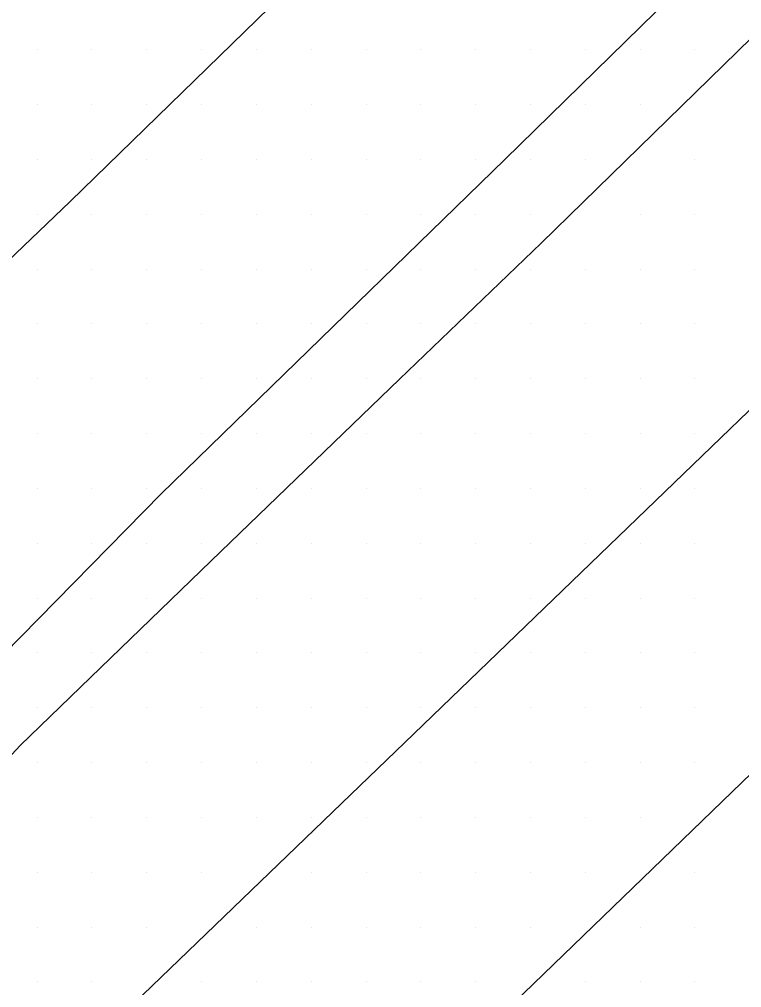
# Model space of a CAD drawing. Extents: x 1762120 to 1766775, y 709485 to 712965.
# Drawn here: x 1765955.44 to 1765988.38, y 709765.99 to 709810.13 of the extents above; entities that cross this region are included whole.
import ezdxf

# ---------------------------------------------------------------- set-up
doc = ezdxf.new("R2010")
doc.units = 0
doc.layers.add('Exist DTM Scan Elevation Point', color=7, linetype='Continuous')
doc.layers.add('Exist Roads EOT', color=7, linetype='Continuous')

msp = doc.modelspace()

# ---------------------------------------------------------------- linework, layer by layer
at = {"layer": 'Exist DTM Scan Elevation Point'}
for p, q in [((1765956.25, 709808.75), (1765956.25, 709808.75)), ((1765958.75, 709808.75), (1765958.75, 709808.75)), ((1765961.25, 709808.75), (1765961.25, 709808.75)), ((1765963.75, 709808.75), (1765963.75, 709808.75)), ((1765966.25, 709808.75), (1765966.25, 709808.75)), ((1765968.75, 709808.75), (1765968.75, 709808.75)), ((1765971.25, 709808.75), (1765971.25, 709808.75)), ((1765973.75, 709808.75), (1765973.75, 709808.75)), ((1765976.25, 709808.75), (1765976.25, 709808.75)), ((1765978.75, 709808.75), (1765978.75, 709808.75)), ((1765981.25, 709808.75), (1765981.25, 709808.75)), ((1765983.75, 709808.75), (1765983.75, 709808.75)), ((1765986.25, 709808.75), (1765986.25, 709808.75)), ((1765956.25, 709806.25), (1765956.25, 709806.25)), ((1765958.75, 709806.25), (1765958.75, 709806.25)), ((1765961.25, 709806.25), (1765961.25, 709806.25)), ((1765963.75, 709806.25), (1765963.75, 709806.25)), ((1765966.25, 709806.25), (1765966.25, 709806.25)), ((1765968.75, 709806.25), (1765968.75, 709806.25)), ((1765971.25, 709806.25), (1765971.25, 709806.25)), ((1765973.75, 709806.25), (1765973.75, 709806.25)), ((1765976.25, 709806.25), (1765976.25, 709806.25)), ((1765978.75, 709806.25), (1765978.75, 709806.25)), ((1765981.25, 709806.25), (1765981.25, 709806.25)), ((1765983.75, 709806.25), (1765983.75, 709806.25)), ((1765956.25, 709803.75), (1765956.25, 709803.75)), ((1765958.75, 709803.75), (1765958.75, 709803.75)), ((1765961.25, 709803.75), (1765961.25, 709803.75)), ((1765963.75, 709803.75), (1765963.75, 709803.75)), ((1765966.25, 709803.75), (1765966.25, 709803.75)), ((1765968.75, 709803.75), (1765968.75, 709803.75)), ((1765971.25, 709803.75), (1765971.25, 709803.75)), ((1765973.75, 709803.75), (1765973.75, 709803.75)), ((1765976.25, 709803.75), (1765976.25, 709803.75)), ((1765978.75, 709803.75), (1765978.75, 709803.75)), ((1765981.25, 709803.75), (1765981.25, 709803.75)), ((1765986.25, 709803.75), (1765986.25, 709803.75)), ((1765956.25, 709801.25), (1765956.25, 709801.25)), ((1765958.75, 709801.25), (1765958.75, 709801.25)), ((1765961.25, 709801.25), (1765961.25, 709801.25)), ((1765963.75, 709801.25), (1765963.75, 709801.25)), ((1765966.25, 709801.25), (1765966.25, 709801.25)), ((1765968.75, 709801.25), (1765968.75, 709801.25)), ((1765971.25, 709801.25), (1765971.25, 709801.25)), ((1765973.75, 709801.25), (1765973.75, 709801.25)), ((1765976.25, 709801.25), (1765976.25, 709801.25)), ((1765978.75, 709801.25), (1765978.75, 709801.25)), ((1765983.75, 709801.25), (1765983.75, 709801.25)), ((1765986.25, 709801.25), (1765986.25, 709801.25)), ((1765956.25, 709798.75), (1765956.25, 709798.75)), ((1765958.75, 709798.75), (1765958.75, 709798.75)), ((1765961.25, 709798.75), (1765961.25, 709798.75)), ((1765963.75, 709798.75), (1765963.75, 709798.75)), ((1765966.25, 709798.75), (1765966.25, 709798.75)), ((1765968.75, 709798.75), (1765968.75, 709798.75)), ((1765971.25, 709798.75), (1765971.25, 709798.75)), ((1765973.75, 709798.75), (1765973.75, 709798.75)), ((1765976.25, 709798.75), (1765976.25, 709798.75)), ((1765978.75, 709798.75), (1765978.75, 709798.75)), ((1765981.25, 709798.75), (1765981.25, 709798.75)), ((1765983.75, 709798.75), (1765983.75, 709798.75)), ((1765986.25, 709798.75), (1765986.25, 709798.75)), ((1765956.25, 709796.25), (1765956.25, 709796.25)), ((1765958.75, 709796.25), (1765958.75, 709796.25)), ((1765961.25, 709796.25), (1765961.25, 709796.25)), ((1765963.75, 709796.25), (1765963.75, 709796.25)), ((1765966.25, 709796.25), (1765966.25, 709796.25)), ((1765968.75, 709796.25), (1765968.75, 709796.25)), ((1765971.25, 709796.25), (1765971.25, 709796.25)), ((1765973.75, 709796.25), (1765973.75, 709796.25)), ((1765976.25, 709796.25), (1765976.25, 709796.25)), ((1765978.75, 709796.25), (1765978.75, 709796.25)), ((1765981.25, 709796.25), (1765981.25, 709796.25)), ((1765983.75, 709796.25), (1765983.75, 709796.25)), ((1765986.25, 709796.25), (1765986.25, 709796.25)), ((1765956.25, 709793.75), (1765956.25, 709793.75)), ((1765958.75, 709793.75), (1765958.75, 709793.75)), ((1765961.25, 709793.75), (1765961.25, 709793.75)), ((1765963.75, 709793.75), (1765963.75, 709793.75)), ((1765966.25, 709793.75), (1765966.25, 709793.75)), ((1765968.75, 709793.75), (1765968.75, 709793.75)), ((1765971.25, 709793.75), (1765971.25, 709793.75)), ((1765973.75, 709793.75), (1765973.75, 709793.75)), ((1765976.25, 709793.75), (1765976.25, 709793.75)), ((1765978.75, 709793.75), (1765978.75, 709793.75)), ((1765981.25, 709793.75), (1765981.25, 709793.75)), ((1765983.75, 709793.75), (1765983.75, 709793.75)), ((1765986.25, 709793.75), (1765986.25, 709793.75)), ((1765956.25, 709791.25), (1765956.25, 709791.25)), ((1765958.75, 709791.25), (1765958.75, 709791.25)), ((1765961.25, 709791.25), (1765961.25, 709791.25)), ((1765963.75, 709791.25), (1765963.75, 709791.25)), ((1765966.25, 709791.25), (1765966.25, 709791.25)), ((1765968.75, 709791.25), (1765968.75, 709791.25)), ((1765971.25, 709791.25), (1765971.25, 709791.25)), ((1765973.75, 709791.25), (1765973.75, 709791.25)), ((1765976.25, 709791.25), (1765976.25, 709791.25)), ((1765978.75, 709791.25), (1765978.75, 709791.25)), ((1765981.25, 709791.25), (1765981.25, 709791.25)), ((1765983.75, 709791.25), (1765983.75, 709791.25)), ((1765986.25, 709791.25), (1765986.25, 709791.25)), ((1765956.25, 709788.75), (1765956.25, 709788.75)), ((1765958.75, 709788.75), (1765958.75, 709788.75)), ((1765961.25, 709788.75), (1765961.25, 709788.75)), ((1765963.75, 709788.75), (1765963.75, 709788.75)), ((1765966.25, 709788.75), (1765966.25, 709788.75)), ((1765968.75, 709788.75), (1765968.75, 709788.75)), ((1765971.25, 709788.75), (1765971.25, 709788.75)), ((1765973.75, 709788.75), (1765973.75, 709788.75)), ((1765976.25, 709788.75), (1765976.25, 709788.75)), ((1765978.75, 709788.75), (1765978.75, 709788.75)), ((1765981.25, 709788.75), (1765981.25, 709788.75)), ((1765983.75, 709788.75), (1765983.75, 709788.75)), ((1765986.25, 709788.75), (1765986.25, 709788.75)), ((1765956.25, 709786.25), (1765956.25, 709786.25)), ((1765958.75, 709786.25), (1765958.75, 709786.25)), ((1765961.25, 709786.25), (1765961.25, 709786.25)), ((1765963.75, 709786.25), (1765963.75, 709786.25)), ((1765966.25, 709786.25), (1765966.25, 709786.25)), ((1765968.75, 709786.25), (1765968.75, 709786.25)), ((1765971.25, 709786.25), (1765971.25, 709786.25)), ((1765973.75, 709786.25), (1765973.75, 709786.25)), ((1765976.25, 709786.25), (1765976.25, 709786.25)), ((1765978.75, 709786.25), (1765978.75, 709786.25)), ((1765981.25, 709786.25), (1765981.25, 709786.25)), ((1765983.75, 709786.25), (1765983.75, 709786.25)), ((1765986.25, 709786.25), (1765986.25, 709786.25)), ((1765956.25, 709783.75), (1765956.25, 709783.75)), ((1765958.75, 709783.75), (1765958.75, 709783.75)), ((1765961.25, 709783.75), (1765961.25, 709783.75)), ((1765963.75, 709783.75), (1765963.75, 709783.75)), ((1765966.25, 709783.75), (1765966.25, 709783.75)), ((1765968.75, 709783.75), (1765968.75, 709783.75)), ((1765971.25, 709783.75), (1765971.25, 709783.75)), ((1765973.75, 709783.75), (1765973.75, 709783.75)), ((1765976.25, 709783.75), (1765976.25, 709783.75)), ((1765978.75, 709783.75), (1765978.75, 709783.75)), ((1765981.25, 709783.75), (1765981.25, 709783.75)), ((1765983.75, 709783.75), (1765983.75, 709783.75)), ((1765986.25, 709783.75), (1765986.25, 709783.75)), ((1765956.25, 709781.25), (1765956.25, 709781.25)), ((1765958.75, 709781.25), (1765958.75, 709781.25)), ((1765961.25, 709781.25), (1765961.25, 709781.25)), ((1765963.75, 709781.25), (1765963.75, 709781.25)), ((1765966.25, 709781.25), (1765966.25, 709781.25)), ((1765968.75, 709781.25), (1765968.75, 709781.25)), ((1765971.25, 709781.25), (1765971.25, 709781.25)), ((1765973.75, 709781.25), (1765973.75, 709781.25)), ((1765976.25, 709781.25), (1765976.25, 709781.25)), ((1765978.75, 709781.25), (1765978.75, 709781.25)), ((1765981.25, 709781.25), (1765981.25, 709781.25)), ((1765983.75, 709781.25), (1765983.75, 709781.25)), ((1765986.25, 709781.25), (1765986.25, 709781.25)), ((1765956.25, 709778.75), (1765956.25, 709778.75)), ((1765958.75, 709778.75), (1765958.75, 709778.75)), ((1765961.25, 709778.75), (1765961.25, 709778.75)), ((1765963.75, 709778.75), (1765963.75, 709778.75)), ((1765966.25, 709778.75), (1765966.25, 709778.75)), ((1765968.75, 709778.75), (1765968.75, 709778.75)), ((1765971.25, 709778.75), (1765971.25, 709778.75)), ((1765973.75, 709778.75), (1765973.75, 709778.75)), ((1765976.25, 709778.75), (1765976.25, 709778.75)), ((1765978.75, 709778.75), (1765978.75, 709778.75)), ((1765981.25, 709778.75), (1765981.25, 709778.75)), ((1765983.75, 709778.75), (1765983.75, 709778.75)), ((1765986.25, 709778.75), (1765986.25, 709778.75)), ((1765956.25, 709776.25), (1765956.25, 709776.25)), ((1765958.75, 709776.25), (1765958.75, 709776.25)), ((1765961.25, 709776.25), (1765961.25, 709776.25)), ((1765963.75, 709776.25), (1765963.75, 709776.25)), ((1765966.25, 709776.25), (1765966.25, 709776.25)), ((1765968.75, 709776.25), (1765968.75, 709776.25)), ((1765971.25, 709776.25), (1765971.25, 709776.25)), ((1765973.75, 709776.25), (1765973.75, 709776.25)), ((1765976.25, 709776.25), (1765976.25, 709776.25)), ((1765978.75, 709776.25), (1765978.75, 709776.25)), ((1765981.25, 709776.25), (1765981.25, 709776.25)), ((1765983.75, 709776.25), (1765983.75, 709776.25)), ((1765986.25, 709776.25), (1765986.25, 709776.25)), ((1765956.25, 709773.75), (1765956.25, 709773.75)), ((1765958.75, 709773.75), (1765958.75, 709773.75)), ((1765961.25, 709773.75), (1765961.25, 709773.75)), ((1765963.75, 709773.75), (1765963.75, 709773.75)), ((1765966.25, 709773.75), (1765966.25, 709773.75)), ((1765968.75, 709773.75), (1765968.75, 709773.75)), ((1765971.25, 709773.75), (1765971.25, 709773.75)), ((1765973.75, 709773.75), (1765973.75, 709773.75)), ((1765976.25, 709773.75), (1765976.25, 709773.75)), ((1765978.75, 709773.75), (1765978.75, 709773.75)), ((1765981.25, 709773.75), (1765981.25, 709773.75)), ((1765983.75, 709773.75), (1765983.75, 709773.75)), ((1765956.25, 709771.25), (1765956.25, 709771.25)), ((1765958.75, 709771.25), (1765958.75, 709771.25)), ((1765961.25, 709771.25), (1765961.25, 709771.25)), ((1765963.75, 709771.25), (1765963.75, 709771.25)), ((1765968.75, 709771.25), (1765968.75, 709771.25)), ((1765971.25, 709771.25), (1765971.25, 709771.25)), ((1765973.75, 709771.25), (1765973.75, 709771.25)), ((1765976.25, 709771.25), (1765976.25, 709771.25)), ((1765978.75, 709771.25), (1765978.75, 709771.25)), ((1765981.25, 709771.25), (1765981.25, 709771.25)), ((1765986.25, 709771.25), (1765986.25, 709771.25)), ((1765956.25, 709768.75), (1765956.25, 709768.75)), ((1765958.75, 709768.75), (1765958.75, 709768.75)), ((1765961.25, 709768.75), (1765961.25, 709768.75)), ((1765966.25, 709768.75), (1765966.25, 709768.75)), ((1765968.75, 709768.75), (1765968.75, 709768.75)), ((1765971.25, 709768.75), (1765971.25, 709768.75)), ((1765973.75, 709768.75), (1765973.75, 709768.75)), ((1765976.25, 709768.75), (1765976.25, 709768.75)), ((1765978.75, 709768.75), (1765978.75, 709768.75)), ((1765983.75, 709768.75), (1765983.75, 709768.75)), ((1765986.25, 709768.75), (1765986.25, 709768.75)), ((1765956.25, 709766.25), (1765956.25, 709766.25)), ((1765958.75, 709766.25), (1765958.75, 709766.25)), ((1765963.75, 709766.25), (1765963.75, 709766.25)), ((1765966.25, 709766.25), (1765966.25, 709766.25)), ((1765968.75, 709766.25), (1765968.75, 709766.25)), ((1765971.25, 709766.25), (1765971.25, 709766.25)), ((1765973.75, 709766.25), (1765973.75, 709766.25)), ((1765976.25, 709766.25), (1765976.25, 709766.25)), ((1765981.25, 709766.25), (1765981.25, 709766.25)), ((1765983.75, 709766.25), (1765983.75, 709766.25)), ((1765986.25, 709766.25), (1765986.25, 709766.25))]:
    msp.add_line(p, q, dxfattribs=at)
at = {"layer": 'Exist Roads EOT'}
for points in [[(1765841.689, 709692.577), (1765864.596, 709713.332), (1765872.021, 709720.214), (1765893.573, 709740.456), (1765900.275, 709746.855), (1765921.62, 709767.167), (1765928.6, 709773.951), (1765950.637, 709795.032), (1765957.754, 709801.825), (1765979.911, 709823.397), (1765986.543, 709829.934), (1766007.42, 709850.752), (1766014.256, 709857.65), (1766036.063, 709879.705), (1766042.195, 709886.104), (1766063.481, 709908.272), (1766069.837, 709914.951), (1766090.245, 709936.851), (1766096.617, 709943.658)], [(1766108.539, 709938.502), (1766102.816, 709932.322), (1766088.83, 709917.364), (1766071.724, 709899.122), (1766056.291, 709882.974), (1766040.856, 709866.943), (1766023.78, 709849.525), (1766009.915, 709835.567), (1765991.335, 709817.208), (1765977.58, 709803.744), (1765961.905, 709788.506), (1765952.319, 709778.751), (1765946.073, 709771.856), (1765935.352, 709759.32), (1765924.923, 709746.817), (1765917.168, 709737.481), (1765909.184, 709727.883), (1765899.754, 709716.806), (1765894.934, 709710.951), (1765888.013, 709703.395), (1765882.143, 709697.693), (1765876.604, 709692.522), (1765866.088, 709682.994), (1765856.992, 709674.8)], [(1765945.556, 709765.699), (1765952.612, 709773.953), (1765955.483, 709777.028), (1765964.622, 709785.873), (1765972.772, 709793.734), (1765979.239, 709799.923), (1765999.059, 709819.291), (1766010.67, 709830.686), (1766027.923, 709847.897), (1766037.27, 709857.349), (1766045.221, 709865.439), (1766058.899, 709879.716), (1766079.012, 709900.976), (1766097.422, 709920.559), (1766109.866, 709933.891), (1766112.825, 709937.138)], [(1766123.845, 709931.126), (1766118.9, 709925.786), (1766097.425, 709902.932), (1766079.942, 709884.338), (1766064.939, 709868.494), (1766056.017, 709859.299), (1766037.523, 709840.529), (1766030.339, 709833.269), (1766002.69, 709805.766), (1765973.432, 709777.556), (1765948.291, 709753.359), (1765937.339, 709742.763), (1765926.674, 709732.905), (1765915.903, 709722.828), (1765904.398, 709712.176), (1765893.906, 709702.178)], [(1765850.559, 709648.395), (1765862.184, 709658.073), (1765873.34, 709667.574), (1765884.587, 709677.443), (1765895.462, 709687.127), (1765906.48, 709697.308), (1765917.914, 709707.999), (1765928.787, 709718.278), (1765939.568, 709728.478), (1765950.182, 709738.573), (1765961.071, 709749.027), (1765973.922, 709761.359), (1765996.085, 709782.766), (1766011.434, 709797.62), (1766042.417, 709828.065), (1766058.613, 709844.721), (1766084.122, 709871.294), (1766104.793, 709893.308), (1766122.442, 709912.09), (1766134.448, 709925.027)]]:
    msp.add_lwpolyline(points, dxfattribs=at)

doc.saveas('drawing.dxf')
